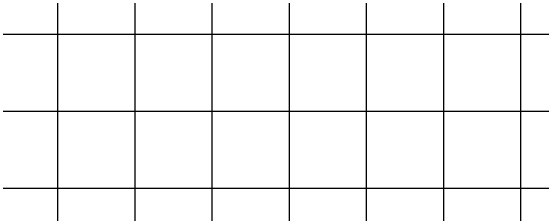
# Model space of a CAD drawing. Extents: x 2193008 to 2198143, y 1236112 to 1237864.
# Drawn here: x 2195279.56 to 2195293.32, y 1237289.45 to 1237294.72 of the extents above; entities that cross this region are included whole.
import ezdxf

# ---------------------------------------------------------------- set-up
doc = ezdxf.new("R2010")
doc.units = 0
doc.layers.add('M-ROADS', color=7, linetype='Continuous')

msp = doc.modelspace()

# ---------------------------------------------------------------- linework, layer by layer
at = {"layer": 'M-ROADS'}
for p, q in [((2195280.783, 1237258.106), (2195280.783, 1237318.106)), ((2195282.783, 1237258.106), (2195282.783, 1237318.106)), ((2195284.783, 1237258.106), (2195284.783, 1237318.106)), ((2195286.783, 1237258.106), (2195286.783, 1237318.106)), ((2195288.783, 1237258.106), (2195288.783, 1237318.106)), ((2195290.783, 1237258.106), (2195290.783, 1237318.106)), ((2195292.783, 1237258.106), (2195292.783, 1237318.106)), ((2195238.783, 1237294.106), (2195368.783, 1237294.106)), ((2195238.783, 1237292.106), (2195368.783, 1237292.106)), ((2195238.783, 1237290.106), (2195368.783, 1237290.106))]:
    msp.add_line(p, q, dxfattribs=at)

doc.saveas('drawing.dxf')
